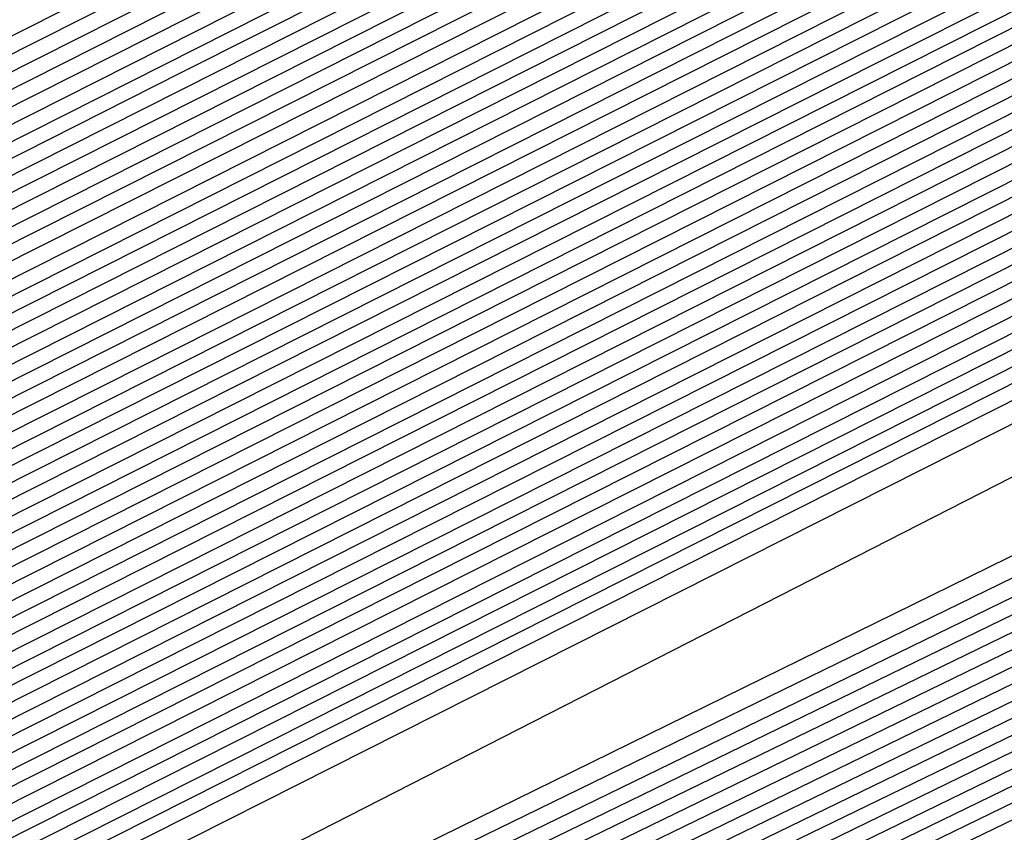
# Model space of a CAD drawing. Extents: x 3249832 to 3255657, y 13789405 to 13793316.
# Tile 399 of 656: x 3254720.091 to 3254721.023, y 13790590.358 to 13790591.128. Entities that reach past the tile are written whole.
import ezdxf

# ---------------------------------------------------------------- set-up
doc = ezdxf.new("R2010")
doc.units = 0
doc.header["$LTSCALE"] = 100
doc.header["$MEASUREMENT"] = 0
for name, color, linetype in [('GRATIO_CON', 10, 'CONTINUOUS'), ('GRATIO_ICON', 7, 'CONTINUOUS'), ('TARGETS_EAST', 7, 'CONTINUOUS')]:
    doc.layers.add(name, color=color, linetype=linetype)

# ---------------------------------------------------------------- blocks, each defined once
blk = doc.blocks.new('Gratio_032316_contours')
at = {"layer": 'GRATIO_CON', "color": 1, "linetype": 'Continuous', "flags": 128}
for points in [[(3254648.32316, 13790554.9771), (3254656.6859, 13790558.94073), (3254671.47664, 13790566.11731), (3254688.84649, 13790574.60765), (3254703.60082, 13790581.84114), (3254711.8447, 13790585.88804), (3254714.88215, 13790587.38201), (3254715.31689, 13790587.59755), (3254715.68748, 13790587.7765), (3254718.27183, 13790589.02998), (3254725.2827, 13790592.43642), (3254737.82372, 13790598.53766), (3254752.56202, 13790605.72907), (3254765.05565, 13790611.86942), (3254771.97456, 13790615.35175)], [(3254652.46603, 13790557.02573), (3254660.32263, 13790560.74958), (3254674.19269, 13790567.47945), (3254690.48135, 13790575.4413), (3254704.31733, 13790582.22456), (3254712.04819, 13790586.01963), (3254714.8967, 13790587.42071), (3254715.30445, 13790587.623), (3254715.63231, 13790587.78146), (3254717.91827, 13790588.89025), (3254724.11957, 13790591.90335), (3254735.21243, 13790597.30006), (3254748.24885, 13790603.66105), (3254759.2998, 13790609.09235), (3254765.41976, 13790612.17257), (3254767.59732, 13790613.37063), (3254767.8046, 13790613.62805), (3254767.8447, 13790613.807), (3254768.8446, 13790614.45227), (3254771.76227, 13790616.0293)], [(3254651.241, 13790556.58363), (3254654.53746, 13790558.05005), (3254662.141, 13790561.65401), (3254675.55072, 13790568.16052), (3254691.29878, 13790575.85812), (3254704.67559, 13790582.41627), (3254712.14993, 13790586.08542), (3254714.90397, 13790587.44007), (3254715.29823, 13790587.63572), (3254715.60473, 13790587.78393), (3254717.74149, 13790588.82039), (3254723.53801, 13790591.63681), (3254733.90679, 13790596.68125), (3254746.09227, 13790602.62704), (3254756.42188, 13790607.70382), (3254762.14236, 13790610.58297), (3254764.17778, 13790611.70283), (3254764.37153, 13790611.94345), (3254764.43374, 13790612.1232), (3254765.54149, 13790612.8137), (3254768.73858, 13790614.52489), (3254774.56596, 13790617.51859)], [(3254651.54796, 13790556.87018), (3254653.36991, 13790557.63148), (3254656.60889, 13790559.07437), (3254663.95936, 13790562.55844), (3254676.90875, 13790568.84158), (3254692.11621, 13790576.27495), (3254705.03385, 13790582.60799), (3254712.25167, 13790586.15122), (3254714.91124, 13790587.45942), (3254715.29201, 13790587.64844), (3254715.57715, 13790587.78641), (3254717.5647, 13790588.75052), (3254722.95644, 13790591.37028), (3254732.60115, 13790596.06245), (3254743.93569, 13790601.59303), (3254753.54395, 13790606.31528), (3254758.86496, 13790608.99338), (3254760.75824, 13790610.03504), (3254760.93846, 13790610.25885), (3254761.02279, 13790610.4394), (3254762.23838, 13790611.17513), (3254765.71489, 13790613.02047), (3254772.0375, 13790616.26036)], [(3254678.26678, 13790569.52265), (3254692.93363, 13790576.69177), (3254705.39211, 13790582.7997), (3254712.35342, 13790586.21701), (3254714.91851, 13790587.47877), (3254715.28579, 13790587.66117), (3254715.54956, 13790587.78888), (3254717.38792, 13790588.68066), (3254722.37488, 13790591.10374), (3254731.29551, 13790595.44365), (3254741.77911, 13790600.55902), (3254750.66603, 13790604.92675), (3254755.58756, 13790607.40379), (3254757.3387, 13790608.36724), (3254757.5054, 13790608.57425), (3254757.61183, 13790608.7556), (3254758.93526, 13790609.53656), (3254762.69119, 13790611.51606), (3254769.50905, 13790615.00213), (3254777.67393, 13790619.13941)], [(3254680.98282, 13790570.88477), (3254694.56838, 13790577.52526), (3254706.10823, 13790583.18256), (3254712.556, 13790586.3474), (3254714.93147, 13790587.51595), (3254715.27095, 13790587.68575), (3254715.27139, 13790587.68808), (3254715.27215, 13790587.68918), (3254715.27323, 13790587.68899), (3254715.49436, 13790587.79454), (3254717.03435, 13790588.54102), (3254721.21175, 13790590.57066), (3254728.68422, 13790594.20604), (3254737.46594, 13790598.491), (3254744.91018, 13790602.14968), (3254749.03276, 13790604.2246), (3254750.49963, 13790605.03165), (3254750.63926, 13790605.20506), (3254750.78992, 13790605.388), (3254752.32903, 13790606.25942), (3254756.6438, 13790608.50723), (3254764.45214, 13790612.48568), (3254773.79473, 13790617.21456)], [(3254682.34084, 13790571.56584), (3254695.38579, 13790577.94208), (3254706.46644, 13790583.37426), (3254712.65764, 13790586.41316), (3254714.93859, 13790587.53522), (3254715.26461, 13790587.69829), (3254715.26511, 13790587.70058), (3254715.26593, 13790587.7017), (3254715.26701, 13790587.70162), (3254715.46678, 13790587.79699), (3254716.85757, 13790588.47115), (3254720.63018, 13790590.30413), (3254727.37858, 13790593.58724), (3254735.30936, 13790597.45698), (3254742.03226, 13790600.76114), (3254745.75536, 13790602.63501), (3254747.08009, 13790603.36385), (3254747.20619, 13790603.52046), (3254747.37897, 13790603.7042), (3254749.02592, 13790604.62085), (3254753.62011, 13790607.00281), (3254761.92368, 13790611.22745), (3254771.85513, 13790616.25213)], [(3254683.69887, 13790572.2469), (3254696.20321, 13790578.3589), (3254706.82465, 13790583.56596), (3254712.75927, 13790586.47892), (3254714.94572, 13790587.55449), (3254715.25827, 13790587.71083), (3254715.25884, 13790587.71307), (3254715.25971, 13790587.71422), (3254715.2608, 13790587.71425), (3254715.4392, 13790587.79943), (3254716.68079, 13790588.40128), (3254720.04862, 13790590.03759), (3254726.07294, 13790592.96844), (3254733.15277, 13790596.42297), (3254739.15433, 13790599.37261), (3254742.47796, 13790601.04541), (3254743.66055, 13790601.69606), (3254743.77312, 13790601.83586), (3254743.96801, 13790602.0204), (3254745.72281, 13790602.98228), (3254750.59642, 13790605.4984), (3254759.39523, 13790609.96923), (3254769.91554, 13790615.28971), (3254779.20112, 13790619.97838)], [(3254685.05689, 13790572.92797), (3254697.02062, 13790578.77572), (3254707.18286, 13790583.75766), (3254712.8609, 13790586.54469), (3254714.95284, 13790587.57376), (3254715.25193, 13790587.72337), (3254715.25256, 13790587.72556), (3254715.25349, 13790587.72674), (3254715.25458, 13790587.72687), (3254715.41162, 13790587.80188), (3254716.50401, 13790588.33141), (3254719.46705, 13790589.77105), (3254724.7673, 13790592.34964), (3254730.99619, 13790595.38896), (3254736.27641, 13790597.98407), (3254739.20056, 13790599.45582), (3254740.24102, 13790600.02826), (3254740.34006, 13790600.15126), (3254740.55706, 13790600.33659), (3254742.41969, 13790601.34371), (3254747.57272, 13790603.99398), (3254756.86677, 13790608.711), (3254767.97594, 13790614.32728), (3254777.78019, 13790619.27757)], [(3254687.77294, 13790574.29011), (3254698.65545, 13790579.60937), (3254707.89927, 13790584.14106), (3254713.06417, 13790586.67621), (3254714.96709, 13790587.61231), (3254715.23926, 13790587.74845), (3254715.24001, 13790587.75055), (3254715.24105, 13790587.75178), (3254715.24215, 13790587.75213), (3254715.35646, 13790587.80678), (3254716.15044, 13790588.19167), (3254718.30392, 13790589.23798), (3254722.15601, 13790591.11203), (3254726.68302, 13790593.32094), (3254730.52056, 13790595.207), (3254732.64576, 13790596.27664), (3254733.40194, 13790596.69267), (3254733.47392, 13790596.78206), (3254733.73515, 13790596.96899), (3254735.81347, 13790598.06657), (3254741.52534, 13790600.98516), (3254751.80986, 13790606.19455), (3254764.09674, 13790612.40243), (3254774.93833, 13790617.87593)], [(3254689.13097, 13790574.97117), (3254699.47286, 13790580.02619), (3254708.25748, 13790584.33276), (3254713.16581, 13790586.74198), (3254714.97421, 13790587.63158), (3254715.23292, 13790587.76099), (3254715.23374, 13790587.76304), (3254715.23483, 13790587.7643), (3254715.23594, 13790587.76476), (3254715.32888, 13790587.80922), (3254715.97366, 13790588.12181), (3254717.72236, 13790588.97144), (3254720.85037, 13790590.49323), (3254724.52644, 13790592.28693), (3254727.64263, 13790593.81847), (3254729.36837, 13790594.68704), (3254729.9824, 13790595.02488), (3254730.04085, 13790595.09747), (3254730.32419, 13790595.28519), (3254732.51035, 13790596.42801), (3254738.50164, 13790599.48074), (3254749.28141, 13790604.93632), (3254762.15714, 13790611.44), (3254773.5174, 13790617.17512)], [(3254690.489, 13790575.65224), (3254700.29028, 13790580.44301), (3254708.61569, 13790584.52446), (3254713.26744, 13790586.80774), (3254714.98133, 13790587.65085), (3254715.22658, 13790587.77353), (3254715.22746, 13790587.77553), (3254715.2286, 13790587.77682), (3254715.22972, 13790587.77739), (3254715.3013, 13790587.81167), (3254715.79688, 13790588.05194), (3254717.14079, 13790588.7049), (3254719.54473, 13790589.87442), (3254722.36986, 13790591.25292), (3254724.76471, 13790592.42994), (3254726.09097, 13790593.09745), (3254726.56287, 13790593.35708), (3254726.60779, 13790593.41287), (3254726.91323, 13790593.60139), (3254729.20724, 13790594.78944), (3254735.47795, 13790597.97633), (3254746.75295, 13790603.6781), (3254760.21755, 13790610.47758), (3254772.09647, 13790616.4743)], [(3254691.84702, 13790576.33331), (3254701.10769, 13790580.85984), (3254708.9739, 13790584.71617), (3254713.36907, 13790586.8735), (3254714.98846, 13790587.67012), (3254715.22024, 13790587.78607), (3254715.22118, 13790587.78803), (3254715.22238, 13790587.78934), (3254715.22351, 13790587.79001), (3254715.27372, 13790587.81412), (3254715.6201, 13790587.98207), (3254716.55923, 13790588.43837), (3254718.23909, 13790589.25562), (3254720.21327, 13790590.21891), (3254721.88678, 13790591.0414), (3254722.81357, 13790591.50786), (3254723.14333, 13790591.68929), (3254723.17472, 13790591.72827), (3254723.50228, 13790591.91759), (3254725.90412, 13790593.15087), (3254732.45425, 13790596.47191), (3254744.2245, 13790602.41987), (3254758.27795, 13790609.51515)], [(3254687.59812, 13790574.316), (3254694.56307, 13790577.69544), (3254702.74252, 13790581.69348), (3254709.69031, 13790585.09957), (3254713.57234, 13790587.00503), (3254715.00271, 13790587.70866), (3254715.20759, 13790587.8111), (3254715.21551, 13790587.81623), (3254715.26456, 13790587.84076), (3254715.39521, 13790587.90461), (3254715.6275, 13790588.01785), (3254715.89971, 13790588.15117), (3254716.12971, 13790588.2654), (3254716.63028, 13790588.51988), (3254719.29394, 13790589.8681), (3254726.40815, 13790593.46204), (3254739.16797, 13790599.90311), (3254754.3988, 13790607.59026), (3254767.83367, 13790614.37185), (3254776.21637, 13790618.60782)], [(3254651.00689, 13790556.96163), (3254655.51227, 13790559.1072), (3254661.32174, 13790561.89398), (3254668.11973, 13790565.16024), (3254674.80228, 13790568.36308), (3254680.06837, 13790570.86432), (3254683.17471, 13790572.30147), (3254685.60894, 13790573.41483), (3254689.41649, 13790575.22043), (3254695.9211, 13790578.37651), (3254703.55994, 13790582.1103), (3254710.04852, 13790585.29127), (3254713.67397, 13790587.0708), (3254715.00982, 13790587.72795), (3254715.20119, 13790587.82372), (3254715.57667, 13790588.0145), (3254718.19878, 13790589.33838), (3254725.31349, 13790592.92884), (3254738.08252, 13790599.37238), (3254753.33066, 13790607.06749), (3254766.79846, 13790613.86567), (3254775.23325, 13790618.12806)], [(3254651.96524, 13790557.43921), (3254656.63816, 13790559.66525), (3254662.66382, 13790562.55584), (3254669.71471, 13790565.9438), (3254676.64529, 13790569.26684), (3254682.10555, 13790571.8639), (3254685.30362, 13790573.34932), (3254687.68038, 13790574.43915), (3254691.23485, 13790576.12486), (3254697.27912, 13790579.05758), (3254704.37735, 13790582.52712), (3254710.40673, 13790585.48297), (3254713.77561, 13790587.13656), (3254715.01693, 13790587.74724), (3254715.19479, 13790587.83631), (3254715.56371, 13790588.0238), (3254718.13986, 13790589.32456), (3254725.12983, 13790592.85215), (3254737.67709, 13790599.18384), (3254752.67274, 13790606.7516), (3254765.94477, 13790613.45108), (3254774.30391, 13790617.67543)], [(3254652.92358, 13790557.9168), (3254657.76405, 13790560.22331), (3254664.0059, 13790563.21769), (3254671.30969, 13790566.72735), (3254678.4883, 13790570.1706), (3254684.14272, 13790572.86348), (3254687.43253, 13790574.39718), (3254689.75181, 13790575.46347), (3254693.05322, 13790577.02929), (3254698.63715, 13790579.73865), (3254705.19476, 13790582.94395), (3254710.76494, 13790585.67467), (3254713.87724, 13790587.20233), (3254715.02403, 13790587.76653), (3254715.1884, 13790587.8489), (3254715.55075, 13790588.03309), (3254718.08094, 13790589.31073), (3254724.94617, 13790592.77547), (3254737.27167, 13790598.99531), (3254752.01482, 13790606.43571), (3254765.09108, 13790613.03649), (3254773.37457, 13790617.2228)], [(3254651.29996, 13790557.21325), (3254654.84028, 13790558.87196), (3254660.01584, 13790561.33941), (3254666.69007, 13790564.54139), (3254674.49965, 13790568.29446), (3254682.17432, 13790571.97812), (3254688.21707, 13790574.86265), (3254691.69036, 13790576.49289), (3254693.89467, 13790577.51211), (3254696.68995, 13790578.83814), (3254701.3532, 13790581.10078), (3254706.82959, 13790583.77759), (3254711.48135, 13790586.05807), (3254714.0805, 13790587.33386), (3254715.03825, 13790587.8051), (3254715.17561, 13790587.87409), (3254715.52483, 13790588.05168), (3254717.9631, 13790589.28309), (3254724.57885, 13790592.6221), (3254736.46081, 13790598.61824), (3254750.69899, 13790605.80392), (3254763.38369, 13790612.20731), (3254771.51589, 13790616.31754)], [(3254652.14393, 13790557.63564), (3254655.79863, 13790559.34954), (3254661.14173, 13790561.89746), (3254668.03215, 13790565.20325), (3254676.09463, 13790569.07802), (3254684.01733, 13790572.88188), (3254690.25424, 13790575.86223), (3254693.81928, 13790577.54075), (3254695.9661, 13790578.53643), (3254698.50832, 13790579.74257), (3254702.71123, 13790581.78185), (3254707.64701, 13790584.19441), (3254711.83956, 13790586.24977), (3254714.18213, 13790587.39962), (3254715.04536, 13790587.82439), (3254715.16922, 13790587.88668), (3254715.51187, 13790588.06098), (3254717.90418, 13790589.26927), (3254724.39519, 13790592.54542), (3254736.05539, 13790598.4297), (3254750.04107, 13790605.48803), (3254762.52999, 13790611.79272), (3254770.58655, 13790615.86491), (3254774.82168, 13790618.02098)], [(3254692.29141, 13790576.86181), (3254695.94819, 13790578.58861), (3254698.03754, 13790579.56075), (3254700.32668, 13790580.647), (3254704.06925, 13790582.46292), (3254708.46442, 13790584.61124), (3254712.19777, 13790586.44147), (3254714.28376, 13790587.46538), (3254715.05246, 13790587.84358), (3254715.16279, 13790587.89896), (3254715.16383, 13790587.90053), (3254715.16509, 13790587.902), (3254715.16617, 13790587.90327), (3254715.50182, 13790588.07328), (3254717.84714, 13790589.25727), (3254724.21238, 13790592.46954), (3254735.65021, 13790598.24141), (3254749.38318, 13790605.17217), (3254761.6763, 13790611.37813), (3254769.65721, 13790615.41229), (3254773.90413, 13790617.5743)], [(3254687.70335, 13790574.6894), (3254694.32858, 13790577.86139), (3254698.0771, 13790579.63646), (3254700.10897, 13790580.58507), (3254702.14505, 13790581.55143), (3254705.42728, 13790583.14399), (3254709.28184, 13790585.02806), (3254712.55598, 13790586.63317), (3254714.3854, 13790587.53114), (3254715.05956, 13790587.86286), (3254715.15639, 13790587.9115), (3254715.15743, 13790587.91303), (3254715.15867, 13790587.91452), (3254715.15975, 13790587.91583), (3254715.48883, 13790588.0826), (3254717.7882, 13790589.24348), (3254724.02871, 13790592.39287), (3254735.24478, 13790598.05288), (3254748.72526, 13790604.85628), (3254760.82261, 13790610.96354), (3254768.72787, 13790614.95966), (3254772.98657, 13790617.12763)], [(3254691.38937, 13790576.49692), (3254698.40293, 13790579.86055), (3254702.33493, 13790581.73217), (3254704.25183, 13790582.6337), (3254705.78178, 13790583.36028), (3254708.14333, 13790584.50612), (3254710.91666, 13790585.8617), (3254713.27239, 13790587.01657), (3254714.58866, 13790587.66267), (3254715.07377, 13790587.90141), (3254715.1436, 13790587.93659), (3254715.14461, 13790587.93803), (3254715.14584, 13790587.93955), (3254715.1469, 13790587.94097), (3254715.46284, 13790588.10126), (3254717.67032, 13790589.21591), (3254723.66137, 13790592.23954), (3254734.43392, 13790597.67582), (3254747.40942, 13790604.22449), (3254759.11522, 13790610.13437), (3254766.8692, 13790614.0544), (3254771.15146, 13790616.23429)], [(3254684.06954, 13790572.99579), (3254693.23238, 13790577.40068), (3254700.4401, 13790580.86013), (3254704.46385, 13790582.78003), (3254706.32327, 13790583.65802), (3254707.60015, 13790584.26471), (3254709.50138, 13790585.18722), (3254711.73432, 13790586.27878), (3254713.63141, 13790587.20915), (3254714.6921, 13790587.7304), (3254715.08369, 13790587.92385), (3254715.14049, 13790587.95315), (3254715.44986, 13790588.11047), (3254717.61138, 13790589.20211), (3254723.4777, 13790592.16288), (3254734.02849, 13790597.48729), (3254746.7515, 13790603.9086), (3254758.26153, 13790609.71978), (3254765.93986, 13790613.60177), (3254770.23391, 13790615.78762), (3254772.35761, 13790616.89835)], [(3254685.66452, 13790573.77934), (3254695.07539, 13790578.30444), (3254702.47727, 13790581.85972), (3254706.59276, 13790583.82789), (3254708.3947, 13790584.68234), (3254709.41851, 13790585.16914), (3254710.85941, 13790585.86829), (3254712.55173, 13790586.69561), (3254713.98961, 13790587.40087), (3254714.79371, 13790587.7962), (3254715.09077, 13790587.9432), (3254715.13406, 13790587.96581), (3254715.43687, 13790588.11983), (3254717.55244, 13790589.18832), (3254723.29403, 13790592.08621), (3254733.62306, 13790597.29876), (3254746.09358, 13790603.59271), (3254757.40783, 13790609.30519), (3254765.01052, 13790613.14914), (3254769.31635, 13790615.34095), (3254771.48254, 13790616.4728)], [(3254687.2595, 13790574.5629), (3254696.9184, 13790579.2082), (3254704.51445, 13790582.8593), (3254708.72167, 13790584.87574), (3254710.46613, 13790585.70666), (3254711.23688, 13790586.07357), (3254712.21743, 13790586.54936), (3254713.36914, 13790587.11244), (3254714.34781, 13790587.59259), (3254714.89532, 13790587.862), (3254715.09784, 13790587.96254), (3254715.12763, 13790587.97847), (3254715.42388, 13790588.12918), (3254717.4935, 13790589.17454), (3254723.11036, 13790592.00954), (3254733.21763, 13790597.11023), (3254745.43567, 13790603.27682), (3254756.55414, 13790608.8906), (3254764.08118, 13790612.69652), (3254768.3988, 13790614.89427), (3254770.60747, 13790616.04725), (3254771.71076, 13790616.66569)], [(3254690.44947, 13790576.13001), (3254700.60442, 13790581.01572), (3254708.58879, 13790584.85846), (3254712.9795, 13790586.97146), (3254714.609, 13790587.7553), (3254714.87362, 13790587.88244), (3254714.9335, 13790587.91154), (3254715.00399, 13790587.94616), (3254715.06424, 13790587.9761), (3254715.09857, 13790587.99368), (3254715.11201, 13790588.00128), (3254715.11478, 13790588.00382), (3254715.39789, 13790588.1479), (3254717.37562, 13790589.14698), (3254722.74302, 13790591.85621), (3254732.40677, 13790596.73317), (3254744.11983, 13790602.64504), (3254754.84675, 13790608.06142), (3254762.2225, 13790611.79126), (3254766.56369, 13790614.00093), (3254768.85732, 13790615.19615), (3254770.01692, 13790615.8415), (3254770.6619, 13790616.23703), (3254771.3382, 13790616.64166)], [(3254691.32462, 13790576.56706), (3254701.2561, 13790581.34546), (3254709.03492, 13790585.08998), (3254713.30766, 13790587.14747), (3254714.88259, 13790587.90657), (3254715.10839, 13790588.01645), (3254715.38491, 13790588.15724), (3254717.31668, 13790589.13319), (3254722.55935, 13790591.77954), (3254732.00134, 13790596.54464), (3254743.46191, 13790602.32915), (3254753.99306, 13790607.64683), (3254761.29316, 13790611.33863), (3254765.64613, 13790613.55426), (3254767.98225, 13790614.7706), (3254769.16999, 13790615.42941), (3254769.83055, 13790615.8319), (3254770.52327, 13790616.24414), (3254771.64682, 13790616.85818)], [(3254692.09217, 13790576.9523), (3254701.7295, 13790581.5891), (3254709.24241, 13790585.20565), (3254713.36473, 13790587.19071), (3254714.88418, 13790587.92308), (3254715.10201, 13790588.0291), (3254715.37194, 13790588.1666), (3254717.25774, 13790589.11941), (3254722.37568, 13790591.70288), (3254731.59591, 13790596.35611), (3254742.80399, 13790602.01326), (3254753.13936, 13790607.23224), (3254760.36382, 13790610.886), (3254764.72857, 13790613.10759), (3254767.10718, 13790614.34505), (3254768.32307, 13790615.01732), (3254768.99919, 13790615.42676), (3254769.70833, 13790615.84662), (3254770.8588, 13790616.47404), (3254772.20085, 13790617.20173)], [(3254683.08595, 13790572.63961), (3254692.85973, 13790577.33754), (3254702.20289, 13790581.83274), (3254709.44991, 13790585.32132), (3254713.4218, 13790587.23395), (3254714.88578, 13790587.93959), (3254715.09562, 13790588.04175), (3254715.35896, 13790588.17595), (3254717.1988, 13790589.10563), (3254722.19201, 13790591.62621), (3254731.19048, 13790596.16758), (3254742.14607, 13790601.69736), (3254752.28567, 13790606.81765), (3254759.43448, 13790610.43338), (3254763.81102, 13790612.66091), (3254766.23211, 13790613.9195), (3254767.47615, 13790614.60522), (3254768.16783, 13790615.02162), (3254768.8934, 13790615.4491), (3254770.07079, 13790616.08989), (3254771.44464, 13790616.83354)], [(3254685.03757, 13790573.61056), (3254694.3948, 13790578.1075), (3254703.14962, 13790582.31922), (3254709.86482, 13790585.55172), (3254713.53586, 13790587.31963), (3254714.88892, 13790587.97208), (3254715.08284, 13790588.06682), (3254715.333, 13790588.19458), (3254717.08092, 13790589.07805), (3254721.82468, 13790591.47288), (3254730.37962, 13790595.79052), (3254740.83023, 13790601.06558), (3254750.57828, 13790605.98847), (3254757.57581, 13790609.52812), (3254761.97591, 13790611.76757), (3254764.48196, 13790613.0684), (3254765.7823, 13790613.78104), (3254766.50511, 13790614.21135), (3254767.26352, 13790614.65407), (3254768.49475, 13790615.3216), (3254769.93222, 13790616.09715), (3254771.13344, 13790616.78158)], [(3254686.01338, 13790574.09611), (3254695.16234, 13790578.49263), (3254703.623, 13790582.56269), (3254710.0723, 13790585.66719), (3254713.59292, 13790587.36271), (3254714.89051, 13790587.98848), (3254715.07646, 13790588.07942), (3254715.32002, 13790588.20392), (3254717.02198, 13790589.06427), (3254721.64101, 13790591.39621), (3254729.97419, 13790595.60199), (3254740.17231, 13790600.74969), (3254749.72459, 13790605.57388), (3254756.64647, 13790609.07549), (3254761.05835, 13790611.3209), (3254763.60689, 13790612.64285), (3254764.93538, 13790613.36894), (3254765.67375, 13790613.80621), (3254766.44859, 13790614.25655), (3254767.70673, 13790614.93746), (3254769.17601, 13790615.72895), (3254770.40453, 13790616.42667), (3254771.0551, 13790616.87571), (3254771.24946, 13790617.11915)], [(3254686.98919, 13790574.58165), (3254695.92989, 13790578.87777), (3254704.09638, 13790582.80617), (3254710.27977, 13790585.78267), (3254713.64997, 13790587.40578), (3254714.8921, 13790588.00487), (3254715.07007, 13790588.09202), (3254715.30704, 13790588.21326), (3254716.96304, 13790589.05048), (3254721.45734, 13790591.31955), (3254729.56876, 13790595.41346), (3254739.51439, 13790600.4338), (3254748.87089, 13790605.15929)], [(3254687.96501, 13790575.0672), (3254696.69744, 13790579.2629), (3254704.56976, 13790583.04964), (3254710.48725, 13790585.89814), (3254713.70703, 13790587.44886), (3254714.89368, 13790588.02127), (3254715.06368, 13790588.10462), (3254715.29406, 13790588.22259), (3254716.9041, 13790589.0367), (3254721.27367, 13790591.24288), (3254729.16333, 13790595.22493), (3254738.85647, 13790600.11791), (3254748.0172, 13790604.7447)], [(3254689.91663, 13790576.03829), (3254698.23254, 13790580.03321), (3254705.51656, 13790583.53694), (3254710.90232, 13790586.13026), (3254714.03822, 13790587.64703), (3254716.63196, 13790588.93344), (3254720.90604, 13790591.08876), (3254728.35238, 13790594.84764), (3254737.54062, 13790599.4861), (3254746.30981, 13790603.91552)], [(3254690.89245, 13790576.52383), (3254699.00008, 13790580.41834), (3254705.98995, 13790583.78043), (3254711.1098, 13790586.24579), (3254714.08872, 13790587.6869), (3254716.58104, 13790588.9235), (3254720.72241, 13790591.01211), (3254727.94697, 13790594.65911), (3254736.88271, 13790599.1702), (3254745.45612, 13790603.50093)], [(3254691.86826, 13790577.00937), (3254699.76763, 13790580.80348), (3254706.46333, 13790584.02392), (3254711.31728, 13790586.36131), (3254714.13922, 13790587.72677), (3254716.53012, 13790588.91356), (3254720.53879, 13790590.93546), (3254727.54155, 13790594.47059), (3254736.22479, 13790598.85431), (3254744.60243, 13790603.08634), (3254751.07043, 13790606.35972)], [(3254684.51468, 13790573.50225), (3254692.84407, 13790577.49492), (3254700.53518, 13790581.18861), (3254706.93672, 13790584.26741), (3254711.52477, 13790586.47683), (3254714.18972, 13790587.76664), (3254716.4792, 13790588.90362), (3254720.35517, 13790590.85881), (3254727.13613, 13790594.28206), (3254735.56687, 13790598.53842), (3254743.74873, 13790602.67175), (3254750.14109, 13790605.90709)], [(3254686.54942, 13790574.51387), (3254694.7957, 13790578.46601), (3254702.07027, 13790581.95888), (3254707.88348, 13790584.75439), (3254711.93973, 13790586.70788), (3254714.29072, 13790587.84638), (3254716.37737, 13790588.88374), (3254719.98793, 13790590.70551), (3254726.3253, 13790593.90501), (3254734.25104, 13790597.90664), (3254742.04134, 13790601.84257), (3254748.28242, 13790605.00184)], [(3254687.56679, 13790575.01969), (3254695.77151, 13790578.95155), (3254702.83782, 13790582.34402), (3254708.35687, 13790584.99788), (3254712.14721, 13790586.8234), (3254714.34121, 13790587.88625), (3254716.32645, 13790588.8738), (3254719.80431, 13790590.62886), (3254725.91989, 13790593.71649), (3254733.59312, 13790597.59075), (3254741.18765, 13790601.42799), (3254747.35308, 13790604.54921)], [(3254688.58416, 13790575.5255), (3254696.74733, 13790579.43709), (3254703.60537, 13790582.72915), (3254708.83025, 13790585.24137), (3254712.3547, 13790586.93892), (3254714.39171, 13790587.92612), (3254716.27553, 13790588.86386), (3254719.62069, 13790590.55221), (3254725.51447, 13790593.52796), (3254732.9352, 13790597.27486), (3254740.33396, 13790601.0134), (3254746.42374, 13790604.09658)], [(3254689.60153, 13790576.03131), (3254697.72314, 13790579.92264), (3254704.37291, 13790583.11429), (3254709.30364, 13790585.48486), (3254712.56218, 13790587.05445), (3254714.44221, 13790587.96599), (3254716.22462, 13790588.85392), (3254719.43707, 13790590.47556), (3254725.10906, 13790593.33944), (3254732.27728, 13790596.95897), (3254739.48026, 13790600.59881), (3254745.4944, 13790603.64395)], [(3254691.63627, 13790577.04293), (3254699.67477, 13790580.89373), (3254705.90801, 13790583.88456), (3254710.2504, 13790585.97184), (3254712.97714, 13790587.28549), (3254714.54321, 13790588.04573), (3254716.12278, 13790588.83405), (3254719.06983, 13790590.32226), (3254724.29823, 13790592.96239), (3254730.96145, 13790596.32719), (3254737.77288, 13790599.76963), (3254743.63572, 13790602.7387), (3254748.21258, 13790605.06749)], [(3254692.65363, 13790577.54874), (3254700.65058, 13790581.37927), (3254706.67556, 13790584.26969), (3254710.72379, 13790586.21533), (3254713.18463, 13790587.40101), (3254714.59371, 13790588.0856), (3254716.07186, 13790588.82411), (3254718.88621, 13790590.24561), (3254723.89281, 13790592.77386), (3254730.30353, 13790596.0113), (3254736.91918, 13790599.35504), (3254742.70638, 13790602.28607), (3254747.29502, 13790604.62082)], [(3254685.21071, 13790574.01174), (3254693.671, 13790578.05455), (3254701.62639, 13790581.86482), (3254707.4431, 13790584.65482), (3254711.19717, 13790586.45882), (3254713.39211, 13790587.51654), (3254714.64421, 13790588.12547), (3254716.02095, 13790588.81417), (3254718.70259, 13790590.16896), (3254723.4874, 13790592.58534), (3254729.64562, 13790595.69541), (3254736.06549, 13790598.94045), (3254741.77704, 13790601.83344), (3254746.37747, 13790604.17415)], [(3254686.1555, 13790574.48279), (3254694.68837, 13790578.56036), (3254702.60221, 13790582.35036), (3254708.21065, 13790585.03996), (3254711.67056, 13790586.70231), (3254713.59959, 13790587.63206), (3254714.69471, 13790588.16534), (3254715.97003, 13790588.80423), (3254718.51897, 13790590.09231), (3254723.08198, 13790592.39681), (3254728.9877, 13790595.37952), (3254735.21179, 13790598.52586), (3254740.84771, 13790601.38081), (3254745.45991, 13790603.72748)], [(3254688.04506, 13790575.42489), (3254696.72311, 13790579.57199), (3254704.55384, 13790583.32145), (3254709.74574, 13790585.8102), (3254712.6173, 13790587.18903), (3254714.01447, 13790587.86221), (3254714.67715, 13790588.18336), (3254714.92097, 13790588.30345), (3254714.95551, 13790588.3228), (3254715.07374, 13790588.38473), (3254715.90234, 13790588.80454), (3254718.15139, 13790589.94054), (3254722.27105, 13790592.02022), (3254727.67185, 13790594.74779), (3254733.50441, 13790597.69668), (3254738.98903, 13790600.47555), (3254743.6248, 13790602.83414), (3254746.98052, 13790604.55741)], [(3254688.98984, 13790575.89595), (3254697.74048, 13790580.07785), (3254705.52966, 13790583.80716), (3254710.51332, 13790586.1957), (3254713.09073, 13790587.4331), (3254714.22202, 13790587.97844), (3254714.73427, 13790588.22722), (3254714.92262, 13790588.32055), (3254714.94917, 13790588.33596), (3254715.0608, 13790588.39445), (3254715.84342, 13790588.79098), (3254717.96773, 13790589.86397), (3254721.86562, 13790591.83171), (3254727.01393, 13790594.4319), (3254732.65071, 13790597.28209), (3254738.05969, 13790600.02293), (3254742.70725, 13790602.38746), (3254746.10545, 13790604.13186)], [(3254689.93462, 13790576.367), (3254698.75785, 13790580.58364), (3254706.50547, 13790584.29265), (3254711.28086, 13790586.58073), (3254713.56411, 13790587.67644), (3254714.42949, 13790588.09382), (3254714.79133, 13790588.27035), (3254714.92423, 13790588.33718), (3254714.94282, 13790588.3489), (3254715.04785, 13790588.40411), (3254715.78451, 13790588.77741), (3254717.78407, 13790589.7874), (3254721.46019, 13790591.64321), (3254726.35601, 13790594.11602), (3254731.79702, 13790596.8675), (3254737.13035, 13790599.5703), (3254741.78969, 13790601.94079), (3254745.23038, 13790603.70631)], [(3254690.87941, 13790576.83805), (3254699.77522, 13790581.08944), (3254707.48128, 13790584.77815), (3254712.0484, 13790586.96576), (3254714.03748, 13790587.91977), (3254714.63696, 13790588.2092), (3254714.84839, 13790588.31347), (3254714.92584, 13790588.3538), (3254714.93647, 13790588.36184), (3254715.0349, 13790588.41377), (3254715.72559, 13790588.76384), (3254717.60041, 13790589.71083), (3254721.05477, 13790591.45471), (3254725.69809, 13790593.80013), (3254730.94333, 13790596.45291), (3254736.20101, 13790599.11767), (3254740.87214, 13790601.49412), (3254744.35531, 13790603.28076), (3254746.30308, 13790604.3029)], [(3254692.4887, 13790577.64565), (3254701.37541, 13790581.89303), (3254708.92792, 13790585.50888), (3254713.1479, 13790587.53161), (3254714.70216, 13790588.27882), (3254714.92372, 13790588.38788), (3254715.009, 13790588.43313), (3254715.60775, 13790588.7367), (3254717.23309, 13790589.5577), (3254720.24391, 13790591.07771), (3254724.38226, 13790593.16835), (3254729.23594, 13790595.62373), (3254734.34233, 13790598.21241), (3254739.03703, 13790600.60078), (3254742.60517, 13790602.42966), (3254744.60924, 13790603.47872), (3254745.72114, 13790604.08293)], [(3254685.56233, 13790574.36821), (3254692.95793, 13790577.88937), (3254701.65578, 13790582.04611), (3254709.04813, 13790585.58376), (3254713.17925, 13790587.56096), (3254714.7014, 13790588.28959), (3254714.91885, 13790588.39481), (3254714.9975, 13790588.43725), (3254715.54982, 13790588.71946), (3254717.04988, 13790589.47946), (3254719.83862, 13790590.88872), (3254723.72435, 13790592.8524), (3254728.38224, 13790595.20914), (3254733.41299, 13790597.75978), (3254738.11947, 13790600.1541), (3254741.73009, 13790602.00411), (3254743.76231, 13790603.06663), (3254744.88978, 13790603.67779)], [(3254686.19238, 13790574.68818), (3254693.42736, 13790578.13286), (3254701.93633, 13790582.19925), (3254709.16823, 13790585.65989), (3254713.20983, 13790587.59385), (3254714.69916, 13790588.30626), (3254714.91211, 13790588.4088), (3254714.98436, 13790588.44753), (3254715.49081, 13790588.70621), (3254716.86618, 13790589.40303), (3254719.43318, 13790590.70026), (3254723.06643, 13790592.53652), (3254727.52855, 13790594.79455), (3254732.48365, 13790597.30716), (3254737.20192, 13790599.70743), (3254740.85502, 13790601.57856), (3254742.91539, 13790602.65453), (3254744.05842, 13790603.27266), (3254745.26025, 13790603.92105)], [(3254686.82243, 13790575.00816), (3254693.89679, 13790578.37635), (3254702.21688, 13790582.35239), (3254709.28833, 13790585.73603), (3254713.2404, 13790587.62674), (3254714.69693, 13790588.32294), (3254714.90538, 13790588.42279), (3254714.97121, 13790588.45781), (3254715.4318, 13790588.69297), (3254716.68248, 13790589.3266), (3254719.02774, 13790590.5118), (3254722.40851, 13790592.22064), (3254726.67486, 13790594.37996), (3254731.55432, 13790596.85453), (3254736.28436, 13790599.26076), (3254739.97995, 13790601.15301), (3254742.06847, 13790602.24244), (3254743.22706, 13790602.86752), (3254744.44532, 13790603.52353), (3254746.43022, 13790604.56553)], [(3254688.08254, 13790575.64812), (3254694.83564, 13790578.86333), (3254702.77798, 13790582.65868), (3254709.52853, 13790585.8883), (3254713.30156, 13790587.69251), (3254714.69246, 13790588.35628), (3254714.89191, 13790588.45077), (3254714.94492, 13790588.47837), (3254715.31378, 13790588.66648), (3254716.31509, 13790589.17374), (3254718.21687, 13790590.13488), (3254721.09267, 13790591.58887), (3254724.96747, 13790593.55078), (3254729.69564, 13790595.94927), (3254734.44925, 13790598.36742), (3254738.22981, 13790600.30191), (3254740.37462, 13790601.41826), (3254741.56435, 13790602.05725), (3254742.81545, 13790602.72849), (3254744.85418, 13790603.79724)], [(3254688.71259, 13790575.9681), (3254695.30506, 13790579.10682), (3254703.05853, 13790582.81182), (3254709.64863, 13790585.96444), (3254713.33214, 13790587.7254), (3254714.69023, 13790588.37296), (3254714.88518, 13790588.46476), (3254714.93178, 13790588.48865), (3254715.25477, 13790588.65323), (3254716.13139, 13790589.09731), (3254717.81143, 13790589.94642), (3254720.43475, 13790591.27299), (3254724.11378, 13790593.13619), (3254728.7663, 13790595.49664), (3254733.5317, 13790597.92075), (3254737.35473, 13790599.87636), (3254739.5277, 13790601.00616), (3254740.73299, 13790601.65211), (3254742.00051, 13790602.33097), (3254744.06616, 13790603.4131), (3254746.48977, 13790604.68311)], [(3254689.34265, 13790576.28807), (3254695.77449, 13790579.35031), (3254703.33907, 13790582.96496), (3254709.76873, 13790586.04057), (3254713.36272, 13790587.75828), (3254714.68799, 13790588.38963), (3254714.87845, 13790588.47876), (3254714.91863, 13790588.49893), (3254715.19575, 13790588.63999), (3254715.9477, 13790589.02088), (3254717.40599, 13790589.75796), (3254719.77683, 13790590.95711), (3254723.26008, 13790592.7216), (3254727.83696, 13790595.04401), (3254732.61414, 13790597.47407), (3254736.47966, 13790599.45081), (3254738.68078, 13790600.59407), (3254739.90163, 13790601.24697), (3254741.18557, 13790601.93345), (3254743.27815, 13790603.02895), (3254745.73357, 13790604.31491)]]:
    blk.add_lwpolyline(points, dxfattribs=at)
at = {"layer": 'GRATIO_ICON', "color": 7, "linetype": 'Continuous', "flags": 128}
for points in [[(3254650.39459, 13790556.00141), (3254658.50427, 13790559.84516), (3254672.83466, 13790566.79838), (3254689.66392, 13790575.02447), (3254703.95907, 13790582.03285), (3254711.94645, 13790585.95383), (3254714.88942, 13790587.40136), (3254715.31067, 13790587.61027), (3254715.65989, 13790587.77898), (3254718.09505, 13790588.96012), (3254724.70114, 13790592.16989), (3254736.51807, 13790597.91886), (3254750.40544, 13790604.69506), (3254762.17773, 13790610.48089), (3254768.69716, 13790613.76216), (3254771.01685, 13790615.03842), (3254771.23767, 13790615.31265)], [(3254679.62479, 13790570.2037), (3254693.75096, 13790577.10844), (3254705.75003, 13790582.99086), (3254712.45437, 13790586.28163), (3254714.92434, 13790587.49668), (3254715.27729, 13790587.67321), (3254715.27766, 13790587.67559), (3254715.27837, 13790587.67665), (3254715.27944, 13790587.67636), (3254715.52194, 13790587.79209), (3254717.21113, 13790588.61088), (3254721.79331, 13790590.8372), (3254729.98986, 13790594.82485), (3254739.62252, 13790599.52501), (3254747.78811, 13790603.53821), (3254752.31016, 13790605.81419), (3254753.91917, 13790606.69944), (3254754.07233, 13790606.88965), (3254754.20088, 13790607.0718), (3254755.63215, 13790607.89799), (3254759.6675, 13790610.01164), (3254766.98059, 13790613.74391), (3254775.73433, 13790618.17699)], [(3254686.41492, 13790573.60904), (3254697.83804, 13790579.19255), (3254707.54107, 13790583.94936), (3254712.96254, 13790586.61045), (3254714.95996, 13790587.59304), (3254715.2456, 13790587.73591), (3254715.24629, 13790587.73806), (3254715.24727, 13790587.73926), (3254715.24837, 13790587.7395), (3254715.38404, 13790587.80433), (3254716.32723, 13790588.26154), (3254718.88549, 13790589.50452), (3254723.46166, 13790591.73083), (3254728.83961, 13790594.35495), (3254733.39848, 13790596.59554), (3254735.92316, 13790597.86623), (3254736.82148, 13790598.36047), (3254736.90699, 13790598.46666), (3254737.1461, 13790598.65279), (3254739.11658, 13790599.70514), (3254744.54903, 13790602.48957), (3254754.33832, 13790607.45278), (3254766.03634, 13790613.36485), (3254776.35926, 13790618.57675)], [(3254685.77976, 13790573.41158), (3254693.20505, 13790577.01438), (3254701.92511, 13790581.27666), (3254709.33211, 13790584.90787), (3254713.47071, 13790586.93927), (3254714.99558, 13790587.6894), (3254715.2139, 13790587.79861), (3254715.21491, 13790587.80052), (3254715.21616, 13790587.80187), (3254715.2173, 13790587.80264), (3254715.24614, 13790587.81657), (3254715.44332, 13790587.9122), (3254715.97767, 13790588.17183), (3254716.93326, 13790588.63698), (3254718.05519, 13790589.1862), (3254719.00379, 13790589.65727), (3254719.88469, 13790590.10961), (3254722.58469, 13790591.48908), (3254729.43587, 13790594.96321), (3254741.69761, 13790601.16037), (3254756.33855, 13790608.55257), (3254769.2546, 13790615.07267), (3254777.31378, 13790619.14526)], [(3254650.456, 13790556.79087), (3254653.88193, 13790558.39438), (3254658.88994, 13790560.78136), (3254665.34799, 13790563.87954), (3254672.90467, 13790567.51091), (3254680.33131, 13790571.07436), (3254686.17989, 13790573.86307), (3254689.56145, 13790575.44504), (3254691.82324, 13790576.48779), (3254694.87159, 13790577.93372), (3254699.99517, 13790580.41972), (3254706.01218, 13790583.36077), (3254711.12315, 13790585.86637), (3254713.97887, 13790587.26809), (3254715.03114, 13790587.78582), (3254715.182, 13790587.8615), (3254715.53779, 13790588.04239), (3254718.02202, 13790589.29691), (3254724.76251, 13790592.69879), (3254736.86624, 13790598.80677), (3254751.35691, 13790606.11981), (3254764.23738, 13790612.6219), (3254772.44523, 13790616.77017)], [(3254689.54636, 13790575.59316), (3254696.36576, 13790578.86097), (3254700.20602, 13790580.68432), (3254702.1804, 13790581.60939), (3254703.96342, 13790582.45586), (3254706.7853, 13790583.82505), (3254710.09925, 13790585.44488), (3254712.91419, 13790586.82487), (3254714.48703, 13790587.5969), (3254715.06667, 13790587.88213), (3254715.15, 13790587.92405), (3254715.15102, 13790587.92553), (3254715.15225, 13790587.92703), (3254715.15332, 13790587.9284), (3254715.47584, 13790588.09193), (3254717.72926, 13790589.22969), (3254723.84504, 13790592.31621), (3254734.83935, 13790597.86435), (3254748.06734, 13790604.54039), (3254759.96891, 13790610.54896), (3254767.79853, 13790614.50703), (3254772.06902, 13790616.68096)], [(3254688.85449, 13790575.34645), (3254698.76141, 13790580.11196), (3254706.55162, 13790583.85888), (3254710.85059, 13790585.9236), (3254712.53758, 13790586.73103), (3254713.05531, 13790586.97816), (3254713.5756, 13790587.23078), (3254714.18677, 13790587.52982), (3254714.70626, 13790587.78494), (3254714.99715, 13790587.92836), (3254715.10506, 13790587.98225), (3254715.12127, 13790587.99129), (3254715.4109, 13790588.13858), (3254717.43456, 13790589.16076), (3254722.92669, 13790591.93288), (3254732.8122, 13790596.9217), (3254744.77775, 13790602.96093), (3254755.70044, 13790608.47601), (3254763.15184, 13790612.24389), (3254767.48124, 13790614.4476), (3254769.7324, 13790615.6217), (3254770.86384, 13790616.25359), (3254771.49326, 13790616.64217)], [(3254684.06177, 13790573.12521), (3254693.62729, 13790577.72278), (3254702.67629, 13790582.07638), (3254709.6574, 13790585.43699), (3254713.47887, 13790587.27719), (3254714.88737, 13790587.95609), (3254715.08924, 13790588.0544), (3254715.34598, 13790588.1853), (3254717.13986, 13790589.09184), (3254722.00835, 13790591.54955), (3254730.78505, 13790595.97905), (3254741.48815, 13790601.38147), (3254751.43198, 13790606.40306), (3254758.50514, 13790609.98075), (3254762.89346, 13790612.21424), (3254765.35704, 13790613.49395), (3254766.62923, 13790614.19313), (3254767.33647, 13790614.61649), (3254768.07846, 13790615.05158), (3254769.28277, 13790615.70575), (3254770.68843, 13790616.46534), (3254771.86236, 13790617.1365)], [(3254688.94082, 13790575.55274), (3254697.46499, 13790579.64807), (3254705.04318, 13790583.29345), (3254710.69484, 13790586.01474), (3254713.98772, 13790587.60716), (3254716.68288, 13790588.94338), (3254721.08966, 13790591.16541), (3254728.7578, 13790595.03616), (3254738.19854, 13790599.80199), (3254747.16351, 13790604.33011)], [(3254685.53205, 13790574.00806), (3254693.81989, 13790577.98046), (3254701.30273, 13790581.57375), (3254707.4101, 13790584.5109), (3254711.73225, 13790586.59236), (3254714.24022, 13790587.80651), (3254716.42829, 13790588.89368), (3254720.17155, 13790590.78216), (3254726.73072, 13790594.09354), (3254734.90896, 13790598.22253), (3254742.89504, 13790602.25716), (3254749.21176, 13790605.45446)], [(3254690.6189, 13790576.53712), (3254698.69895, 13790580.40818), (3254705.14046, 13790583.49942), (3254709.77702, 13790585.72835), (3254712.76966, 13790587.16997), (3254714.49271, 13790588.00586), (3254716.1737, 13790588.84399), (3254719.25345, 13790590.39891), (3254724.70364, 13790593.15091), (3254731.61937, 13790596.64308), (3254738.62657, 13790600.18422), (3254744.56506, 13790603.19132), (3254749.13014, 13790605.51417)], [(3254687.10028, 13790574.95384), (3254695.70574, 13790579.06617), (3254703.57802, 13790582.8359), (3254708.97819, 13790585.42506), (3254712.14391, 13790586.94552), (3254713.80698, 13790587.74664), (3254714.62008, 13790588.14007), (3254714.91935, 13790588.28672), (3254714.96186, 13790588.30981), (3254715.08669, 13790588.37506), (3254715.96126, 13790588.81811), (3254718.33505, 13790590.01711), (3254722.67648, 13790592.20872), (3254728.32977, 13790595.06368), (3254734.3581, 13790598.11127), (3254739.91837, 13790600.92818), (3254744.54236, 13790603.28081), (3254747.8556, 13790604.98296)], [(3254691.82419, 13790577.3091), (3254700.79259, 13790581.59524), (3254708.45709, 13790585.26365), (3254712.81593, 13790587.35079), (3254714.51085, 13790588.16311), (3254714.84443, 13790588.32458), (3254714.90545, 13790588.3566), (3254714.92745, 13790588.37043), (3254714.93012, 13790588.37478), (3254715.02196, 13790588.42343), (3254715.66667, 13790588.75027), (3254717.41675, 13790589.63427), (3254720.64934, 13790591.26621), (3254725.04018, 13790593.48424), (3254730.08963, 13790596.03832), (3254735.27167, 13790598.66504), (3254739.95458, 13790601.04745), (3254743.48024, 13790602.85521), (3254745.45616, 13790603.89081)], [(3254687.45249, 13790575.32814), (3254694.36621, 13790578.61984), (3254702.49743, 13790582.50553), (3254709.40843, 13790585.81216), (3254713.27098, 13790587.65962), (3254714.69469, 13790588.33961), (3254714.89865, 13790588.43678), (3254714.95807, 13790588.46809), (3254715.37279, 13790588.67972), (3254716.49879, 13790589.25017), (3254718.6223, 13790590.32334), (3254721.75059, 13790591.90475), (3254725.82116, 13790593.96537), (3254730.62498, 13790596.4019), (3254735.36681, 13790598.81409), (3254739.10488, 13790600.72746), (3254741.22155, 13790601.83035), (3254742.39571, 13790602.46238), (3254743.63038, 13790603.12601), (3254745.6422, 13790604.18139)]]:
    blk.add_lwpolyline(points, dxfattribs=at)

msp = doc.modelspace()

# ---------------------------------------------------------------- linework, layer by layer
at = {"layer": 'TARGETS_EAST', "color": 1, "const_width": 2.5}
msp.add_lwpolyline([(3254706.20751, 13790587.87493, 1), (3254723.70751, 13790587.87493, 1)], format="xyb", close=True, dxfattribs=at)

# ---------------------------------------------------------------- block references
at = {"layer": 'TARGETS_EAST'}
msp.add_blockref('Gratio_032316_contours', (0, 0), dxfattribs=at)

doc.saveas('drawing.dxf')
